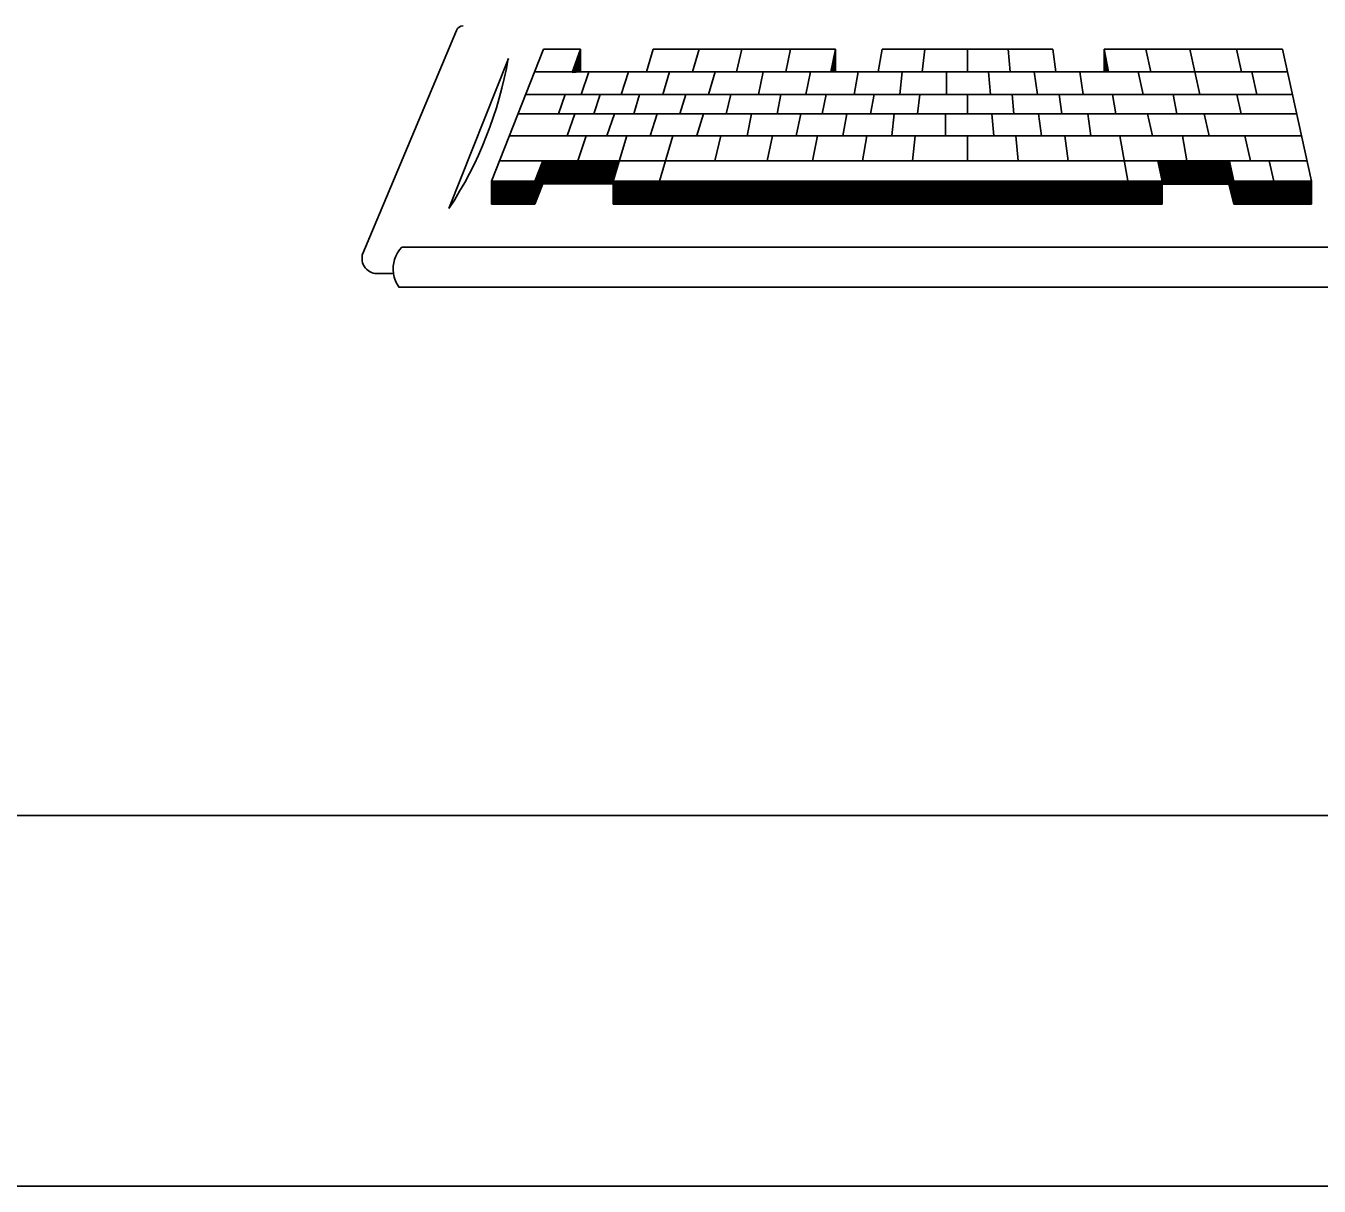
# Model space of a CAD drawing. Extents: x 22411.4 to 22495.4, y 22369.6 to 22415.
# Drawn here: x 22486.895 to 22489.241, y 22369.621 to 22371.725 of the extents above; entities that cross this region are included whole.
import ezdxf

# ---------------------------------------------------------------- set-up
doc = ezdxf.new("R2010")
doc.units = 0
for name, color, linetype in [('Level 1', 7, 'Continuous'), ('Level 2', 7, 'Continuous'), ('Level 25', 7, 'Continuous'), ('Level 5', 7, 'Continuous'), ('Level 7', 7, 'Continuous'), ('Level 9', 7, 'Continuous')]:
    doc.layers.add(name, color=color, linetype=linetype)

msp = doc.modelspace()

# ---------------------------------------------------------------- linework, layer by layer
at = {"layer": 'Level 1'}
msp.add_lwpolyline([(22436.7229, 22414.9653), (22495.39, 22414.9653), (22495.39, 22369.6213), (22436.7229, 22369.6213)], close=True, dxfattribs=at)
at = {"layer": 'Level 2'}
for p, q in [((22487.7701, 22371.6662), (22487.6623, 22371.394)), ((22487.8179, 22371.4435), (22487.8326, 22371.4807)), ((22487.8318, 22371.4788), (22487.9711, 22371.4788)), ((22487.8324, 22371.4803), (22487.8606, 22371.4803)), ((22487.8326, 22371.4807), (22487.8326, 22371.439)), ((22488.9503, 22371.4803), (22488.9926, 22371.4803)), ((22488.9504, 22371.4788), (22489.0774, 22371.4788)), ((22489.0771, 22371.4802), (22489.0771, 22371.4385)), ((22487.8224, 22371.4552), (22487.9639, 22371.4552)), ((22487.8229, 22371.4565), (22487.9644, 22371.4565)), ((22487.8236, 22371.4578), (22487.9648, 22371.4578)), ((22487.8239, 22371.459), (22487.9651, 22371.459)), ((22487.8244, 22371.4605), (22487.9654, 22371.4605)), ((22487.8251, 22371.4618), (22487.9658, 22371.4618)), ((22487.8256, 22371.4632), (22487.9664, 22371.4632)), ((22487.8261, 22371.4643), (22487.9668, 22371.4643)), ((22487.8266, 22371.4657), (22487.9671, 22371.4657)), ((22487.8273, 22371.4672), (22487.9674, 22371.4672)), ((22487.8276, 22371.4683), (22487.9678, 22371.4683)), ((22487.8281, 22371.4697), (22487.9683, 22371.4697)), ((22487.8288, 22371.471), (22487.9688, 22371.471)), ((22487.8293, 22371.4723), (22487.9691, 22371.4723)), ((22487.8298, 22371.4737), (22487.9694, 22371.4737)), ((22487.8301, 22371.475), (22487.9699, 22371.475)), ((22487.8308, 22371.4763), (22487.9703, 22371.4763)), ((22487.8313, 22371.4775), (22487.9708, 22371.4775)), ((22488.9506, 22371.4775), (22489.0778, 22371.4775)), ((22488.9509, 22371.4763), (22489.0781, 22371.4763)), ((22488.9511, 22371.475), (22489.0784, 22371.475)), ((22488.9513, 22371.4737), (22489.0788, 22371.4737)), ((22488.9514, 22371.4723), (22489.0789, 22371.4723)), ((22488.9518, 22371.471), (22489.0794, 22371.471)), ((22488.9519, 22371.4697), (22489.0798, 22371.4697)), ((22488.9521, 22371.4683), (22489.0801, 22371.4683)), ((22488.9523, 22371.4672), (22489.0803, 22371.4672)), ((22488.9524, 22371.4657), (22489.0806, 22371.4657)), ((22488.9528, 22371.4643), (22489.0811, 22371.4643)), ((22488.9531, 22371.4632), (22489.0814, 22371.4632)), ((22488.9533, 22371.4618), (22489.0818, 22371.4618)), ((22488.9534, 22371.4605), (22489.0819, 22371.4605)), ((22488.9536, 22371.459), (22489.0823, 22371.459)), ((22488.9538, 22371.4578), (22489.0826, 22371.4578)), ((22488.9539, 22371.4565), (22489.0829, 22371.4565)), ((22488.9541, 22371.4552), (22489.0833, 22371.4552)), ((22487.7393, 22371.4435), (22487.7393, 22371.4017)), ((22487.7393, 22371.4435), (22487.8173, 22371.4435)), ((22487.7393, 22371.4433), (22489.2268, 22371.4433)), ((22487.7393, 22371.442), (22489.2268, 22371.442)), ((22487.7393, 22371.4407), (22489.2268, 22371.4407)), ((22487.7393, 22371.4393), (22489.2268, 22371.4393)), ((22487.7393, 22371.438), (22487.8321, 22371.438)), ((22487.7393, 22371.4367), (22487.8316, 22371.4367)), ((22487.7393, 22371.4353), (22487.8311, 22371.4353)), ((22487.7393, 22371.4342), (22487.8306, 22371.4342)), ((22487.7393, 22371.4327), (22487.8299, 22371.4327)), ((22487.7393, 22371.4313), (22487.8294, 22371.4313)), ((22487.8179, 22371.4435), (22487.8179, 22371.4017)), ((22487.8179, 22371.4017), (22487.8326, 22371.439)), ((22487.8184, 22371.4445), (22487.9609, 22371.4445)), ((22487.8188, 22371.4458), (22487.9613, 22371.4458)), ((22487.8193, 22371.4473), (22487.9618, 22371.4473)), ((22487.8199, 22371.4487), (22487.9623, 22371.4487)), ((22487.8204, 22371.4498), (22487.9623, 22371.4498)), ((22487.8209, 22371.4512), (22487.9628, 22371.4512)), ((22487.8214, 22371.4525), (22487.9631, 22371.4525)), ((22487.8219, 22371.454), (22487.9634, 22371.454)), ((22487.8326, 22371.439), (22487.9603, 22371.439)), ((22487.9603, 22371.4435), (22487.9603, 22371.4017)), ((22487.9603, 22371.438), (22488.9561, 22371.438)), ((22487.9603, 22371.4367), (22488.9561, 22371.4367)), ((22487.9603, 22371.4353), (22488.9561, 22371.4353)), ((22487.9603, 22371.4342), (22488.9561, 22371.4342)), ((22487.9603, 22371.4327), (22488.9561, 22371.4327)), ((22487.9603, 22371.4313), (22488.9561, 22371.4313)), ((22488.9546, 22371.454), (22489.0836, 22371.454)), ((22488.9548, 22371.4525), (22489.0839, 22371.4525)), ((22488.9549, 22371.4512), (22489.0841, 22371.4512)), ((22488.9551, 22371.4498), (22489.0844, 22371.4498)), ((22488.9553, 22371.4487), (22489.0849, 22371.4487)), ((22488.9554, 22371.4473), (22489.0853, 22371.4473)), ((22488.9558, 22371.4458), (22489.0856, 22371.4458)), ((22488.9558, 22371.4445), (22489.0858, 22371.4445)), ((22488.9561, 22371.4435), (22488.9561, 22371.4017)), ((22488.9561, 22371.4385), (22489.0771, 22371.4385)), ((22489.0771, 22371.4385), (22489.0861, 22371.4017)), ((22489.0774, 22371.438), (22489.2268, 22371.438)), ((22489.0776, 22371.4367), (22489.2268, 22371.4367)), ((22489.0779, 22371.4353), (22489.2268, 22371.4353)), ((22489.0783, 22371.4342), (22489.2268, 22371.4342)), ((22489.0784, 22371.4327), (22489.2268, 22371.4327)), ((22489.0788, 22371.4313), (22489.2268, 22371.4313)), ((22489.0861, 22371.4435), (22489.0861, 22371.4017)), ((22489.2268, 22371.4435), (22489.2268, 22371.4017)), ((22487.7393, 22371.4302), (22487.8289, 22371.4302)), ((22487.7393, 22371.4288), (22487.8284, 22371.4288)), ((22487.7393, 22371.4275), (22487.8279, 22371.4275)), ((22487.7393, 22371.426), (22487.8274, 22371.426)), ((22487.7393, 22371.4248), (22487.8269, 22371.4248)), ((22487.7393, 22371.4235), (22487.8263, 22371.4235)), ((22487.7393, 22371.4222), (22487.8259, 22371.4222)), ((22487.7393, 22371.421), (22487.8254, 22371.421)), ((22487.7393, 22371.4195), (22487.8248, 22371.4195)), ((22487.7393, 22371.4182), (22487.8243, 22371.4182)), ((22487.7393, 22371.4168), (22487.8238, 22371.4168)), ((22487.7393, 22371.4157), (22487.8234, 22371.4157)), ((22487.7393, 22371.4143), (22487.8228, 22371.4143)), ((22487.7393, 22371.4128), (22487.8223, 22371.4128)), ((22487.7393, 22371.4115), (22487.8218, 22371.4115)), ((22487.7393, 22371.4103), (22487.8211, 22371.4103)), ((22487.7393, 22371.409), (22487.8206, 22371.409)), ((22487.7393, 22371.4077), (22487.8201, 22371.4077)), ((22487.9603, 22371.4302), (22488.9561, 22371.4302)), ((22487.9603, 22371.4288), (22488.9561, 22371.4288)), ((22487.9603, 22371.4275), (22488.9561, 22371.4275)), ((22487.9603, 22371.426), (22488.9561, 22371.426)), ((22487.9603, 22371.4248), (22488.9561, 22371.4248)), ((22487.9603, 22371.4235), (22488.9561, 22371.4235)), ((22487.9603, 22371.4222), (22488.9561, 22371.4222)), ((22487.9603, 22371.421), (22488.9561, 22371.421)), ((22487.9603, 22371.4195), (22488.9561, 22371.4195)), ((22487.9603, 22371.4182), (22488.9561, 22371.4182)), ((22487.9603, 22371.4168), (22488.9561, 22371.4168)), ((22487.9603, 22371.4157), (22488.9561, 22371.4157)), ((22487.9603, 22371.4143), (22488.9561, 22371.4143)), ((22487.9603, 22371.4128), (22488.9561, 22371.4128)), ((22487.9603, 22371.4115), (22488.9561, 22371.4115)), ((22487.9603, 22371.4103), (22488.9561, 22371.4103)), ((22487.9603, 22371.409), (22488.9561, 22371.409)), ((22487.9603, 22371.4077), (22488.9561, 22371.4077)), ((22489.0793, 22371.4302), (22489.2268, 22371.4302)), ((22489.0796, 22371.4288), (22489.2268, 22371.4288)), ((22489.0799, 22371.4275), (22489.2268, 22371.4275)), ((22489.0801, 22371.426), (22489.2268, 22371.426)), ((22489.0804, 22371.4248), (22489.2268, 22371.4248)), ((22489.0808, 22371.4235), (22489.2268, 22371.4235)), ((22489.0813, 22371.4222), (22489.2268, 22371.4222)), ((22489.0814, 22371.421), (22489.2268, 22371.421)), ((22489.0818, 22371.4195), (22489.2268, 22371.4195)), ((22489.0821, 22371.4182), (22489.2268, 22371.4182)), ((22489.0824, 22371.4168), (22489.2268, 22371.4168)), ((22489.0829, 22371.4157), (22489.2268, 22371.4157)), ((22489.0831, 22371.4143), (22489.2268, 22371.4143)), ((22489.0834, 22371.4128), (22489.2268, 22371.4128)), ((22489.0838, 22371.4115), (22489.2268, 22371.4115)), ((22489.0839, 22371.4103), (22489.2268, 22371.4103)), ((22489.0843, 22371.409), (22489.2268, 22371.409)), ((22489.0848, 22371.4077), (22489.2268, 22371.4077)), ((22487.7393, 22371.4063), (22487.8198, 22371.4063)), ((22487.7393, 22371.405), (22487.8191, 22371.405)), ((22487.7393, 22371.4037), (22487.8186, 22371.4037)), ((22487.7393, 22371.4023), (22487.8181, 22371.4023)), ((22487.7393, 22371.4017), (22487.8179, 22371.4017)), ((22487.9603, 22371.4063), (22488.9561, 22371.4063)), ((22487.9603, 22371.405), (22488.9561, 22371.405)), ((22487.9603, 22371.4037), (22488.9561, 22371.4037)), ((22487.9603, 22371.4023), (22488.9561, 22371.4023)), ((22487.9603, 22371.4017), (22488.9561, 22371.4017)), ((22489.0851, 22371.4063), (22489.2268, 22371.4063)), ((22489.0853, 22371.405), (22489.2268, 22371.405)), ((22489.0856, 22371.4037), (22489.2268, 22371.4037)), ((22489.0859, 22371.4023), (22489.2268, 22371.4023)), ((22489.0861, 22371.4017), (22489.2268, 22371.4017)), ((22487.5766, 22371.3243), (22488.8471, 22371.3243)), ((22490.1174, 22371.3243), (22488.8471, 22371.3243))]:
    msp.add_line(p, q, dxfattribs=at)
for centre, radius, start, end in [((22487.0616, 22371.7892), 0.7189, 326.6481, 350.1488), ((22487.6194, 22371.2847), 0.0583, 137.2228, 188.3658)]:
    msp.add_arc(centre, radius, start, end, dxfattribs=at)
at = {"layer": 'Level 25'}
for p, q in [((22487.8998, 22371.6815), (22487.9006, 22371.6815)), ((22487.9004, 22371.6828), (22487.9006, 22371.6828)), ((22488.3634, 22371.6825), (22488.3636, 22371.6825)), ((22488.8508, 22371.6827), (22488.8509, 22371.6827)), ((22488.3629, 22371.6417), (22488.3636, 22371.6417))]:
    msp.add_line(p, q, dxfattribs=at)
msp.add_arc((22487.6879, 22371.7121), 0.0132, 90, 157.2313, dxfattribs=at)
at = {"layer": 'Level 5'}
for p, q in [((22487.6758, 22371.7172), (22487.5061, 22371.3128)), ((22487.5351, 22371.2763), (22487.5618, 22371.2763)), ((22487.5718, 22371.2512), (22488.8471, 22371.2512)), ((22490.1224, 22371.2512), (22488.8471, 22371.2512))]:
    msp.add_line(p, q, dxfattribs=at)
for centre, radius, start, end in [((22487.5322, 22371.3037), 0.0277, 160.7472, 275.9613), ((22487.6194, 22371.2847), 0.0583, 188.3658, 215.1937)]:
    msp.add_arc(centre, radius, start, end, dxfattribs=at)
at = {"layer": 'Level 7'}
for p, q in [((22487.7393, 22371.4435), (22487.8338, 22371.6833)), ((22487.8338, 22371.6833), (22487.9006, 22371.6833)), ((22487.8866, 22371.6418), (22487.9006, 22371.6833)), ((22487.8943, 22371.6657), (22487.9006, 22371.6657)), ((22487.8949, 22371.667), (22487.9006, 22371.667)), ((22487.8953, 22371.6682), (22487.9006, 22371.6682)), ((22487.8958, 22371.6697), (22487.9006, 22371.6697)), ((22487.8961, 22371.671), (22487.9006, 22371.671)), ((22487.8968, 22371.6723), (22487.9006, 22371.6723)), ((22487.8971, 22371.6735), (22487.9006, 22371.6735)), ((22487.8976, 22371.6748), (22487.9006, 22371.6748)), ((22487.8981, 22371.6763), (22487.9006, 22371.6763)), ((22487.8986, 22371.6777), (22487.9006, 22371.6777)), ((22487.8989, 22371.6788), (22487.9006, 22371.6788)), ((22487.8994, 22371.6802), (22487.9006, 22371.6802)), ((22487.9006, 22371.6833), (22487.9006, 22371.6418)), ((22488.0203, 22371.6418), (22488.0328, 22371.6833)), ((22488.0328, 22371.6833), (22488.3636, 22371.6833)), ((22488.1039, 22371.6418), (22488.1163, 22371.6833)), ((22488.1836, 22371.6418), (22488.1936, 22371.6833)), ((22488.2731, 22371.6418), (22488.2818, 22371.6833)), ((22488.3551, 22371.6418), (22488.3636, 22371.6833)), ((22488.3601, 22371.6668), (22488.3636, 22371.6668)), ((22488.3606, 22371.668), (22488.3636, 22371.668)), ((22488.3608, 22371.6693), (22488.3636, 22371.6693)), ((22488.3611, 22371.6707), (22488.3636, 22371.6707)), ((22488.3613, 22371.6718), (22488.3636, 22371.6718)), ((22488.3616, 22371.6733), (22488.3636, 22371.6733)), ((22488.3618, 22371.6747), (22488.3636, 22371.6747)), ((22488.3621, 22371.676), (22488.3636, 22371.676)), ((22488.3624, 22371.6772), (22488.3636, 22371.6772)), ((22488.3628, 22371.6785), (22488.3636, 22371.6785)), ((22488.3629, 22371.68), (22488.3636, 22371.68)), ((22488.3633, 22371.6813), (22488.3636, 22371.6813)), ((22488.3636, 22371.6833), (22488.3636, 22371.6417)), ((22488.4406, 22371.6418), (22488.4479, 22371.6833)), ((22488.4479, 22371.6833), (22488.7578, 22371.6833)), ((22488.5206, 22371.6422), (22488.5251, 22371.6833)), ((22488.6029, 22371.6833), (22488.6029, 22371.6418)), ((22488.6764, 22371.6833), (22488.6801, 22371.6418)), ((22488.7578, 22371.6833), (22488.7633, 22371.6418)), ((22488.8508, 22371.6833), (22489.1739, 22371.6833)), ((22488.8508, 22371.6833), (22488.8508, 22371.6417)), ((22488.8508, 22371.6833), (22488.8583, 22371.6418)), ((22488.8508, 22371.6813), (22488.8513, 22371.6813)), ((22488.8508, 22371.68), (22488.8514, 22371.68)), ((22488.8508, 22371.6787), (22488.8519, 22371.6787)), ((22488.8508, 22371.6773), (22488.8521, 22371.6773)), ((22488.8508, 22371.6762), (22488.8524, 22371.6762)), ((22488.8508, 22371.6747), (22488.8528, 22371.6747)), ((22488.8508, 22371.6733), (22488.8529, 22371.6733)), ((22488.8508, 22371.6722), (22488.8533, 22371.6722)), ((22488.8508, 22371.6708), (22488.8534, 22371.6708)), ((22488.8508, 22371.6695), (22488.8539, 22371.6695)), ((22488.8508, 22371.668), (22488.8541, 22371.668)), ((22488.8508, 22371.6668), (22488.8538, 22371.6668)), ((22488.8508, 22371.6655), (22488.8541, 22371.6655)), ((22488.9263, 22371.6833), (22488.9353, 22371.6418)), ((22489.0059, 22371.6833), (22489.0239, 22371.601)), ((22489.0908, 22371.6833), (22489.0999, 22371.6418)), ((22489.1739, 22371.6833), (22489.2268, 22371.4435)), ((22487.8866, 22371.6433), (22487.9006, 22371.6433)), ((22487.8869, 22371.6447), (22487.9006, 22371.6447)), ((22487.8876, 22371.6458), (22487.9006, 22371.6458)), ((22487.8879, 22371.6472), (22487.9006, 22371.6472)), ((22487.8884, 22371.6485), (22487.9006, 22371.6485)), ((22487.8888, 22371.6498), (22487.9006, 22371.6498)), ((22487.8894, 22371.6512), (22487.9006, 22371.6512)), ((22487.8898, 22371.6525), (22487.9006, 22371.6525)), ((22487.8903, 22371.6538), (22487.9006, 22371.6538)), ((22487.8906, 22371.655), (22487.9006, 22371.655)), ((22487.8913, 22371.6565), (22487.9006, 22371.6565)), ((22487.8916, 22371.6578), (22487.9006, 22371.6578)), ((22487.8921, 22371.659), (22487.9006, 22371.659)), ((22487.8924, 22371.6603), (22487.9006, 22371.6603)), ((22487.8931, 22371.6617), (22487.9006, 22371.6617)), ((22487.8934, 22371.6632), (22487.9006, 22371.6632)), ((22487.8939, 22371.6643), (22487.9006, 22371.6643)), ((22488.3553, 22371.643), (22488.3636, 22371.643)), ((22488.3556, 22371.6442), (22488.3636, 22371.6442)), ((22488.3558, 22371.6455), (22488.3636, 22371.6455)), ((22488.3561, 22371.647), (22488.3636, 22371.647)), ((22488.3563, 22371.6483), (22488.3636, 22371.6483)), ((22488.3566, 22371.6495), (22488.3636, 22371.6495)), ((22488.3569, 22371.6508), (22488.3636, 22371.6508)), ((22488.3573, 22371.6522), (22488.3636, 22371.6522)), ((22488.3574, 22371.6535), (22488.3636, 22371.6535)), ((22488.3578, 22371.6548), (22488.3636, 22371.6548)), ((22488.3579, 22371.6562), (22488.3636, 22371.6562)), ((22488.3583, 22371.6575), (22488.3636, 22371.6575)), ((22488.3584, 22371.6587), (22488.3636, 22371.6587)), ((22488.3589, 22371.6602), (22488.3636, 22371.6602)), ((22488.3591, 22371.6615), (22488.3636, 22371.6615)), ((22488.3594, 22371.6627), (22488.3636, 22371.6627)), ((22488.3596, 22371.664), (22488.3636, 22371.664)), ((22488.3599, 22371.6653), (22488.3636, 22371.6653)), ((22488.8508, 22371.6642), (22488.8543, 22371.6642)), ((22488.8508, 22371.663), (22488.8544, 22371.663)), ((22488.8508, 22371.6615), (22488.8546, 22371.6615)), ((22488.8508, 22371.6602), (22488.8549, 22371.6602)), ((22488.8508, 22371.6588), (22488.8551, 22371.6588)), ((22488.8508, 22371.6577), (22488.8553, 22371.6577)), ((22488.8508, 22371.6563), (22488.8558, 22371.6563)), ((22488.8508, 22371.6548), (22488.8559, 22371.6548)), ((22488.8508, 22371.6535), (22488.8561, 22371.6535)), ((22488.8508, 22371.6523), (22488.8563, 22371.6523)), ((22488.8508, 22371.651), (22488.8566, 22371.651)), ((22488.8508, 22371.6497), (22488.8568, 22371.6497)), ((22488.8508, 22371.6483), (22488.8569, 22371.6483)), ((22488.8508, 22371.647), (22488.8574, 22371.647)), ((22488.8508, 22371.6457), (22488.8576, 22371.6457)), ((22488.8508, 22371.6443), (22488.8578, 22371.6443)), ((22488.8508, 22371.6432), (22488.8579, 22371.6432)), ((22487.8173, 22371.6418), (22489.1831, 22371.6418)), ((22487.8861, 22371.6418), (22487.9006, 22371.6418)), ((22487.9021, 22371.601), (22487.9158, 22371.6418)), ((22487.9743, 22371.601), (22487.9879, 22371.6418)), ((22488.0501, 22371.601), (22488.0624, 22371.6418)), ((22488.1331, 22371.601), (22488.1453, 22371.6418)), ((22488.2236, 22371.601), (22488.2321, 22371.6418)), ((22488.3098, 22371.601), (22488.3183, 22371.6418)), ((22488.3973, 22371.601), (22488.4043, 22371.6418)), ((22488.4798, 22371.601), (22488.4843, 22371.6418)), ((22488.5646, 22371.6418), (22488.5646, 22371.601)), ((22488.6411, 22371.6418), (22488.6448, 22371.601)), ((22488.7239, 22371.6418), (22488.7296, 22371.601)), ((22488.8068, 22371.6418), (22488.8123, 22371.601)), ((22488.8508, 22371.6417), (22488.8583, 22371.6417)), ((22488.9124, 22371.6418), (22488.9213, 22371.601)), ((22489.1188, 22371.6418), (22489.1278, 22371.601)), ((22487.8014, 22371.601), (22489.1921, 22371.601)), ((22487.8611, 22371.5658), (22487.8729, 22371.601)), ((22487.9249, 22371.5658), (22487.9366, 22371.601)), ((22487.9974, 22371.5658), (22488.0079, 22371.601)), ((22488.0808, 22371.5658), (22488.0916, 22371.601)), ((22488.1651, 22371.5658), (22488.1738, 22371.601)), ((22488.2573, 22371.5658), (22488.2644, 22371.601)), ((22488.3393, 22371.5658), (22488.3466, 22371.601)), ((22488.4271, 22371.5658), (22488.4333, 22371.601)), ((22488.5123, 22371.5658), (22488.5161, 22371.601)), ((22488.6029, 22371.601), (22488.6029, 22371.5658)), ((22488.6838, 22371.601), (22488.6869, 22371.5658)), ((22488.7688, 22371.601), (22488.7736, 22371.5658)), ((22488.8656, 22371.601), (22488.8721, 22371.5658)), ((22488.9759, 22371.601), (22488.9823, 22371.5658)), ((22489.0913, 22371.601), (22489.0991, 22371.5658)), ((22487.7874, 22371.5658), (22489.1998, 22371.5658)), ((22487.8768, 22371.5257), (22487.8903, 22371.5658)), ((22487.9489, 22371.5257), (22487.9626, 22371.5658)), ((22488.0274, 22371.5257), (22488.0396, 22371.5658)), ((22488.1121, 22371.5267), (22488.1239, 22371.5658)), ((22488.2029, 22371.5257), (22488.2111, 22371.5658)), ((22488.2919, 22371.5257), (22488.3003, 22371.5658)), ((22488.3768, 22371.5257), (22488.3839, 22371.5658)), ((22488.4653, 22371.5257), (22488.4696, 22371.5658)), ((22488.5628, 22371.5658), (22488.5628, 22371.5257)), ((22488.6469, 22371.5658), (22488.6506, 22371.5257)), ((22488.7314, 22371.5658), (22488.7369, 22371.5257)), ((22488.8209, 22371.5658), (22488.8264, 22371.5257)), ((22488.9293, 22371.5658), (22488.9381, 22371.5257)), ((22489.0321, 22371.5658), (22489.0409, 22371.5257)), ((22487.7716, 22371.5257), (22489.2088, 22371.5257)), ((22487.8963, 22371.4807), (22487.9114, 22371.5257)), ((22487.9603, 22371.4435), (22487.9851, 22371.5257)), ((22488.0439, 22371.4435), (22488.0686, 22371.5257)), ((22488.1446, 22371.4807), (22488.1554, 22371.5257)), ((22488.2396, 22371.4807), (22488.2489, 22371.5257)), ((22488.3214, 22371.4807), (22488.3308, 22371.5257)), ((22488.4121, 22371.4807), (22488.4199, 22371.5257)), ((22488.5029, 22371.4807), (22488.5079, 22371.5257)), ((22488.6029, 22371.5257), (22488.6029, 22371.4807)), ((22488.6906, 22371.5257), (22488.6946, 22371.4807)), ((22488.7791, 22371.5257), (22488.7851, 22371.4807)), ((22488.8791, 22371.5257), (22488.8936, 22371.4443)), ((22488.9926, 22371.5257), (22489.0009, 22371.4807)), ((22489.1061, 22371.5257), (22489.1161, 22371.4807)), ((22487.7539, 22371.4807), (22489.2188, 22371.4807)), ((22488.9479, 22371.4807), (22488.9561, 22371.4435)), ((22489.0781, 22371.48), (22489.0861, 22371.4435)), ((22489.1499, 22371.4807), (22489.1583, 22371.4435)), ((22487.9603, 22371.4435), (22488.9561, 22371.4435)), ((22489.0861, 22371.4435), (22489.2268, 22371.4435))]:
    msp.add_line(p, q, dxfattribs=at)
for points in [[(22487.9006, 22371.6833), (22487.8858, 22371.641), (22487.9006, 22371.6418)], [(22488.3636, 22371.6833), (22488.3551, 22371.6422), (22488.3636, 22371.6417)]]:
    msp.add_lwpolyline(points, close=True, dxfattribs=at)
at = {"layer": 'Level 9'}
msp.add_line((22438.7229, 22370.2933), (22491.054, 22370.2933), dxfattribs=at)

doc.saveas('drawing.dxf')
